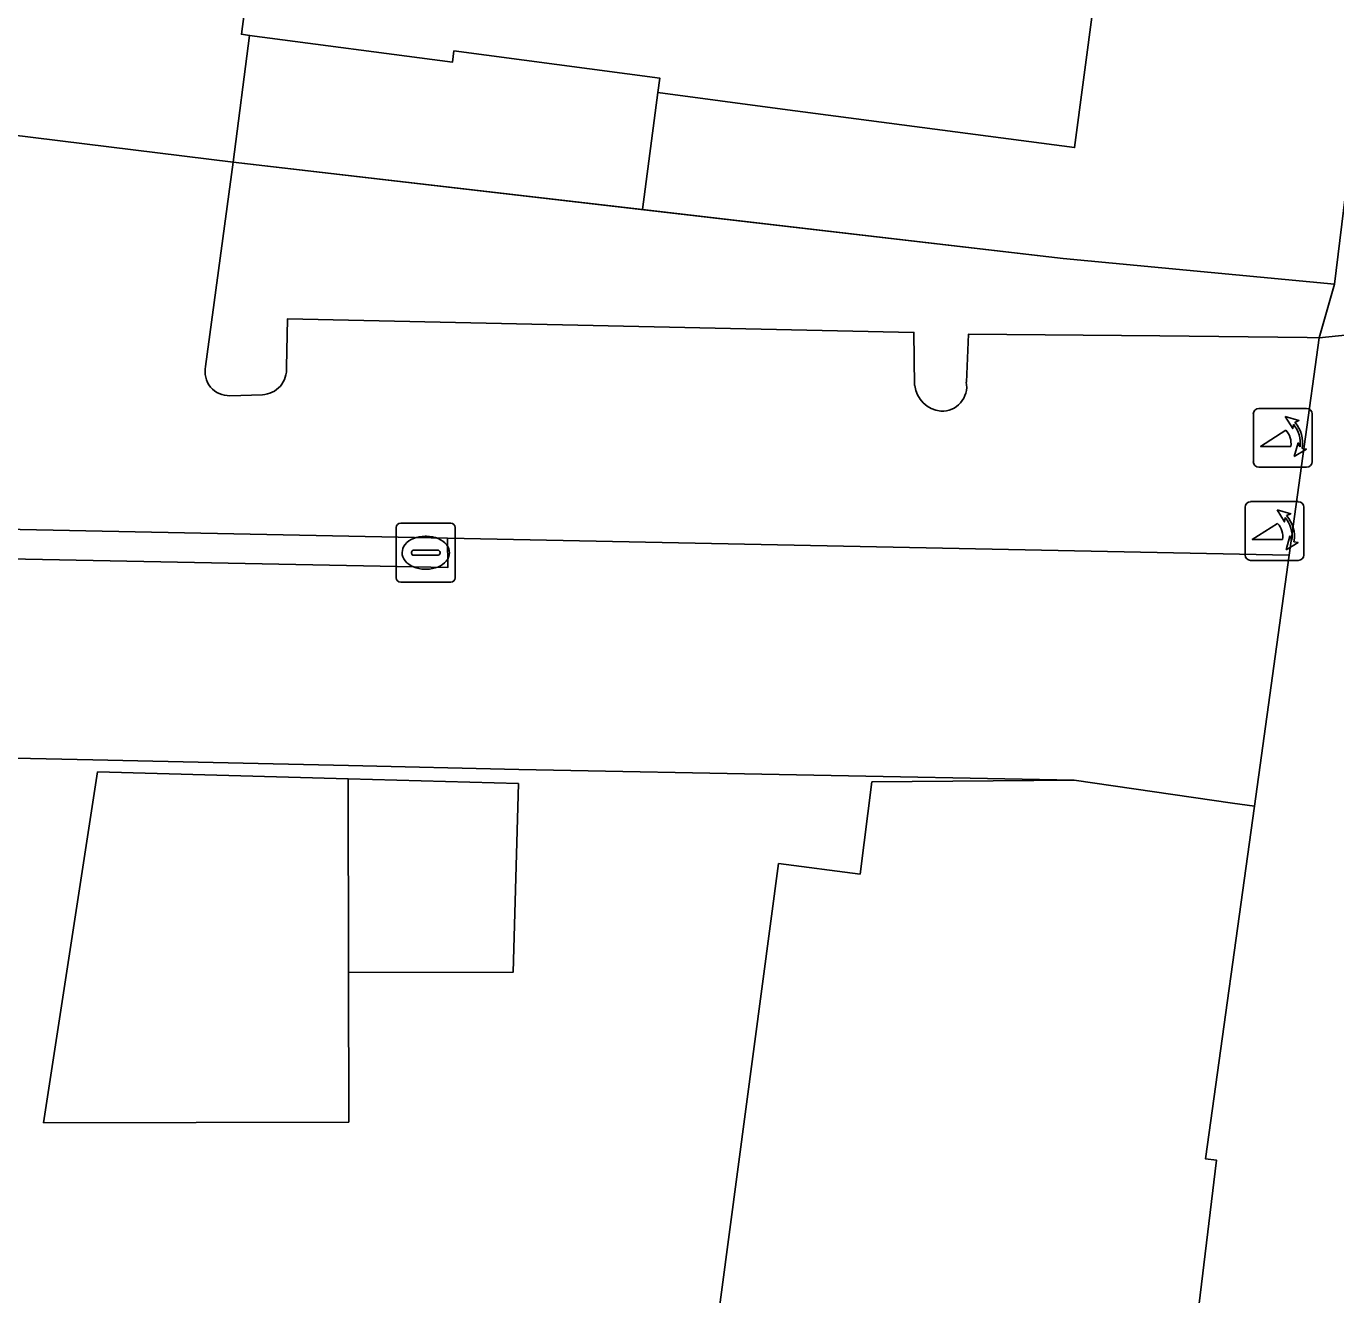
# Model space of a CAD drawing. Extents: x 159716 to 160783, y 383290 to 384031.
# Drawn here: x 160273.74 to 160295.95, y 383782.17 to 383803.68 of the extents above; entities that cross this region are included whole.
import ezdxf

# ---------------------------------------------------------------- set-up
doc = ezdxf.new("R2010")
doc.units = 0
for name, color, linetype in [('IMGEO_Erf', 7, 'Continuous'), ('IMGEO_Kolk', 7, 'Continuous'), ('IMGEO_Muur', 7, 'Continuous'), ('IMGEO_Pand', 7, 'Continuous'), ('IMGEO_Parkeervlak_open', 7, 'Continuous'), ('IMGEO_Poller', 7, 'Continuous'), ('IMGEO_Rijbaan_lokaal_open', 7, 'Continuous'), ('IMGEO_Voetpad_open', 7, 'Continuous')]:
    doc.layers.add(name, color=color, linetype=linetype)

msp = doc.modelspace()

# ---------------------------------------------------------------- linework, layer by layer
at = {"layer": 'IMGEO_Erf'}
for points in [[(160269.255, 383830.317), (160265.747, 383820.644), (160268.866, 383819.499), (160267.287, 383815.196), (160264.184, 383816.334), (160259.91, 383804.552), (160266.648, 383802.891), (160273.443, 383801.846), (160277.248, 383801.379), (160277.527, 383803.527), (160277.388, 383803.545), (160277.867, 383807.176), (160281.428, 383806.706), (160281.206, 383805.03), (160283.185, 383804.769), (160283.749, 383809.033), (160284.147, 383812.048), (160277.313, 383812.951), (160277.749, 383816.251), (160278.2, 383819.67), (160285.095, 383818.759), (160285.478, 383821.656), (160286.071, 383826.146)], [(160283.872, 383769.712), (160286.499, 383789.481), (160287.882, 383789.302), (160288.084, 383790.865), (160291.511, 383790.896), (160282.093, 383791.077), (160279.206, 383791.143), (160274.871, 383791.243), (160271.428, 383791.315), (160268.995, 383791.369), (160266.425, 383791.427), (160264.206, 383791.469), (160258.341, 383791.555)]]:
    msp.add_lwpolyline(points, dxfattribs=at)
for points in [[(160298.586, 383821.053), (160299.503, 383826.477), (160294.91, 383827.084), (160294.596, 383824.704), (160295.251, 383824.617), (160294.699, 383820.438), (160294.606, 383819.734), (160294.17, 383819.791), (160293.429, 383814.18), (160292.725, 383808.852), (160293.131, 383808.799), (160293, 383807.811), (160292.486, 383803.919), (160291.835, 383804.005), (160291.52, 383801.623), (160286.564, 383802.278), (160284.451, 383802.557), (160284.193, 383800.572), (160291.326, 383799.743), (160295.931, 383799.306)], [(160274.95, 383791.034), (160279.197, 383790.916), (160282.087, 383790.836), (160281.999, 383787.64), (160279.204, 383787.634), (160279.209, 383785.097), (160274.033, 383785.086)]]:
    msp.add_lwpolyline(points, close=True, dxfattribs=at)
at = {"layer": 'IMGEO_Kolk'}
for p, q in [((160280.015, 383794.327), (160280.015, 383795.179)), ((160280.09, 383795.253), (160280.942, 383795.253)), ((160281.016, 383795.179), (160281.016, 383794.327)), ((160280.503, 383795.033), (160280.528, 383795.033)), ((160280.274, 383794.747), (160280.274, 383794.759)), ((160280.712, 383794.71), (160280.314, 383794.71)), ((160280.317, 383794.796), (160280.715, 383794.796)), ((160280.758, 383794.759), (160280.758, 383794.747)), ((160280.526, 383794.473), (160280.501, 383794.473)), ((160280.942, 383794.253), (160280.09, 383794.253))]:
    msp.add_line(p, q, dxfattribs=at)
for points in [[(160280.015, 383794.327), (160280.015, 383795.179)], [(160280.09, 383795.253), (160280.942, 383795.253)], [(160281.016, 383795.179), (160281.016, 383794.327)], [(160280.942, 383794.253), (160280.09, 383794.253)]]:
    msp.add_lwpolyline(points, dxfattribs=at)
for centre, radius, start, end in [((160280.092, 383795.177), 0.0765, 91.552, 178.448), ((160280.092, 383795.177), 0.0765, 91.552, 178.448), ((160280.94, 383795.177), 0.0765, 1.552, 88.448), ((160280.94, 383795.177), 0.0765, 1.552, 88.448), ((160280.314, 383794.756), 0.0403, 85.8775, 175.7526), ((160280.311, 383794.746), 0.0366, 178.938, 274.7102), ((160280.715, 383794.753), 0.043, 264.8664, 352.4533), ((160280.719, 383794.758), 0.0386, 1.7309, 96.639), ((160280.092, 383794.329), 0.0765, 181.552, 268.448), ((160280.092, 383794.329), 0.0765, 181.552, 268.448), ((160280.94, 383794.329), 0.0765, 271.552, 358.448), ((160280.94, 383794.329), 0.0765, 271.552, 358.448)]:
    msp.add_arc(centre, radius, start, end, dxfattribs=at)
for centre, major_axis, ratio, start_param, end_param in [((160280.502, 383794.753), (-0.387, 0.002), 0.722429, 4.712389, 7.853982), ((160280.527, 383794.753), (-0.39, 0.002), 0.717154, 1.570796, 4.712389)]:
    msp.add_ellipse(centre, major_axis=major_axis, ratio=ratio, start_param=start_param, end_param=end_param, dxfattribs=at)
at = {"layer": 'IMGEO_Muur'}
msp.add_lwpolyline([(160277.248, 383801.379), (160291.326, 383799.743)], dxfattribs=at)
at = {"layer": 'IMGEO_Pand'}
for points in [[(160293, 383807.811), (160284.241, 383808.968), (160283.749, 383809.033), (160283.185, 383804.769), (160281.206, 383805.03), (160281.428, 383806.706), (160277.867, 383807.176), (160277.388, 383803.545), (160277.527, 383803.527), (160280.967, 383803.072), (160280.992, 383803.264), (160284.483, 383802.803), (160284.451, 383802.557), (160286.564, 383802.278), (160291.52, 383801.623), (160291.835, 383804.005), (160292.486, 383803.919)], [(160284.451, 383802.557), (160284.483, 383802.803), (160280.992, 383803.264), (160280.967, 383803.072), (160277.527, 383803.527), (160277.248, 383801.379), (160284.193, 383800.572)], [(160279.197, 383790.916), (160274.95, 383791.034), (160274.033, 383785.086), (160279.209, 383785.097), (160279.204, 383787.634)], [(160279.197, 383790.916), (160279.204, 383787.634), (160281.999, 383787.64), (160282.087, 383790.836)], [(160293.93, 383784.449), (160293.744, 383784.473), (160294.57, 383790.453), (160294.197, 383790.507), (160291.511, 383790.896), (160288.084, 383790.865), (160287.882, 383789.302), (160286.499, 383789.481), (160283.872, 383769.712), (160287.74, 383768.801), (160286.048, 383761.189), (160289.101, 383760.52), (160290.517, 383761.429), (160291.908, 383767.766)]]:
    msp.add_lwpolyline(points, close=True, dxfattribs=at)
at = {"layer": 'IMGEO_Parkeervlak_open'}
for points in [[(160276.782, 383797.912), (160277.248, 383801.379), (160273.443, 383801.846), (160272.599, 383797.34)], [(160288.808, 383797.591), (160288.795, 383798.488), (160278.169, 383798.717), (160278.151, 383797.9)], [(160188.011, 383795.215), (160199.565, 383795.252), (160208.246, 383795.28), (160233.617, 383795.36), (160255.542, 383795.407), (160259.408, 383795.436), (160280.885, 383795), (160295.16, 383794.71), (160295.672, 383798.398), (160295.464, 383798.401), (160292.967, 383798.429), (160289.723, 383798.461), (160289.685, 383797.647)], [(160277.745, 383797.432), (160277.194, 383797.415)]]:
    msp.add_lwpolyline(points, dxfattribs=at)
for centre, radius, start, end in [((160277.182, 383797.825), 0.41, 167.6974, 271.6183), ((160277.728, 383797.857), 0.425, 272.2876, 5.8278), ((160289.307, 383797.651), 0.502, 186.8195, 263.9565), ((160289.269, 383797.573), 0.422, 267.9264, 10.0954)]:
    msp.add_arc(centre, radius, start, end, dxfattribs=at)
at = {"layer": 'IMGEO_Poller'}
for p, q in [((160295.455, 383797.201), (160294.647, 383797.201)), ((160295.455, 383797.201), (160294.647, 383797.201)), ((160294.553, 383797.106), (160294.553, 383796.299)), ((160294.553, 383797.106), (160294.553, 383796.299)), ((160295.549, 383796.299), (160295.549, 383797.106)), ((160295.549, 383796.299), (160295.549, 383797.106)), ((160294.647, 383796.204), (160295.455, 383796.204)), ((160294.647, 383796.204), (160295.455, 383796.204)), ((160295.315, 383795.619), (160294.507, 383795.619)), ((160295.315, 383795.619), (160294.507, 383795.619)), ((160294.413, 383795.524), (160294.413, 383794.717)), ((160294.413, 383795.524), (160294.413, 383794.717)), ((160295.409, 383794.717), (160295.409, 383795.524)), ((160295.409, 383794.717), (160295.409, 383795.524)), ((160294.507, 383794.622), (160295.315, 383794.622)), ((160294.507, 383794.622), (160295.315, 383794.622))]:
    msp.add_line(p, q, dxfattribs=at)
for points in [[(160295.232, 383796.93), (160295.22, 383796.857), (160295.095, 383797.062)], [(160295.095, 383797.062), (160295.326, 383796.996), (160295.255, 383796.964)], [(160295.188, 383796.557), (160294.675, 383796.557), (160295.105, 383796.832)], [(160295.248, 383796.385), (160295.314, 383796.616), (160295.344, 383796.548)], [(160295.38, 383796.521), (160295.452, 383796.51), (160295.248, 383796.385)], [(160295.092, 383795.348), (160295.08, 383795.275), (160294.955, 383795.48)], [(160294.955, 383795.48), (160295.186, 383795.414), (160295.115, 383795.382)], [(160295.048, 383794.975), (160294.535, 383794.975), (160294.965, 383795.25)], [(160295.108, 383794.803), (160295.174, 383795.034), (160295.204, 383794.966)], [(160295.24, 383794.939), (160295.312, 383794.928), (160295.108, 383794.803)]]:
    msp.add_lwpolyline(points, dxfattribs=at)
for centre, radius, start, end in [((160294.647, 383797.106), 0.0946, 90, 180), ((160294.647, 383797.106), 0.0946, 90, 180), ((160295.455, 383797.106), 0.0946, 0, 90), ((160295.455, 383797.106), 0.0946, 0, 90), ((160294.874, 383796.617), 0.476, 351.7527, 41.1691), ((160294.874, 383796.617), 0.516, 349.3569, 42.2912), ((160294.86, 383796.607), 0.332, 351.3247, 42.4854), ((160294.647, 383796.299), 0.0946, 180, 270), ((160294.647, 383796.299), 0.0946, 180, 270), ((160295.455, 383796.299), 0.0946, 270, 0), ((160295.455, 383796.299), 0.0946, 270, 0), ((160294.507, 383795.524), 0.0946, 90, 180), ((160294.507, 383795.524), 0.0946, 90, 180), ((160295.315, 383795.524), 0.0946, 0, 90), ((160295.315, 383795.524), 0.0946, 0, 90), ((160294.734, 383795.035), 0.476, 351.7527, 41.1691), ((160294.734, 383795.035), 0.516, 349.3569, 42.2912), ((160294.72, 383795.025), 0.332, 351.3247, 42.4854), ((160294.507, 383794.717), 0.0946, 180, 270), ((160294.507, 383794.717), 0.0946, 180, 270), ((160295.315, 383794.717), 0.0946, 270, 0), ((160295.315, 383794.717), 0.0946, 270, 0)]:
    msp.add_arc(centre, radius, start, end, dxfattribs=at)
at = {"layer": 'IMGEO_Rijbaan_lokaal_open'}
msp.add_lwpolyline([(160280.885, 383795), (160259.408, 383795.436), (160255.542, 383795.407), (160233.617, 383795.36), (160208.246, 383795.28), (160208.259, 383794.771), (160233.628, 383794.884), (160255.57, 383794.946), (160259.401, 383794.924), (160280.891, 383794.504)], close=True, dxfattribs=at)
msp.add_lwpolyline([(160258.341, 383791.555), (160264.206, 383791.469), (160266.425, 383791.427), (160268.995, 383791.369), (160271.428, 383791.315), (160274.871, 383791.243), (160279.206, 383791.143), (160282.093, 383791.077), (160291.511, 383790.896), (160294.197, 383790.507), (160294.57, 383790.453), (160295.16, 383794.71), (160280.885, 383795), (160280.891, 383794.504), (160259.401, 383794.924), (160255.57, 383794.946)], dxfattribs=at)
at = {"layer": 'IMGEO_Voetpad_open'}
for points in [[(160300.866, 383833.19), (160299.695, 383827.524), (160299.616, 383827.142), (160299.503, 383826.477), (160298.586, 383821.053), (160295.931, 383799.306), (160295.672, 383798.398), (160298.742, 383798.712), (160300.025, 383798.566), (160300.437, 383801.854), (160300.44, 383801.933)], [(160289.685, 383797.647), (160289.723, 383798.461), (160292.967, 383798.429), (160295.464, 383798.401), (160295.672, 383798.398), (160295.931, 383799.306), (160291.326, 383799.743), (160284.193, 383800.572), (160277.248, 383801.379), (160276.782, 383797.912)], [(160278.151, 383797.9), (160278.169, 383798.717)], [(160278.169, 383798.717), (160288.795, 383798.488), (160288.808, 383797.591)], [(160297.197, 383775.936), (160298.21, 383784.087), (160298.99, 383790.3), (160299.008, 383790.442), (160297.746, 383790.601), (160298.742, 383798.712), (160295.672, 383798.398), (160295.16, 383794.71), (160294.57, 383790.453), (160293.744, 383784.473), (160293.93, 383784.449), (160291.908, 383767.766), (160290.517, 383761.429), (160294.54, 383760.128), (160294.564, 383760.233), (160294.771, 383761.188)], [(160277.194, 383797.415), (160277.745, 383797.432)]]:
    msp.add_lwpolyline(points, dxfattribs=at)
for centre, radius, start, end in [((160277.182, 383797.825), 0.41, 167.6974, 271.6183), ((160277.728, 383797.857), 0.425, 272.2876, 5.8278), ((160289.307, 383797.651), 0.502, 186.8195, 263.9565), ((160289.269, 383797.573), 0.422, 267.9264, 10.0954)]:
    msp.add_arc(centre, radius, start, end, dxfattribs=at)

doc.saveas('drawing.dxf')
